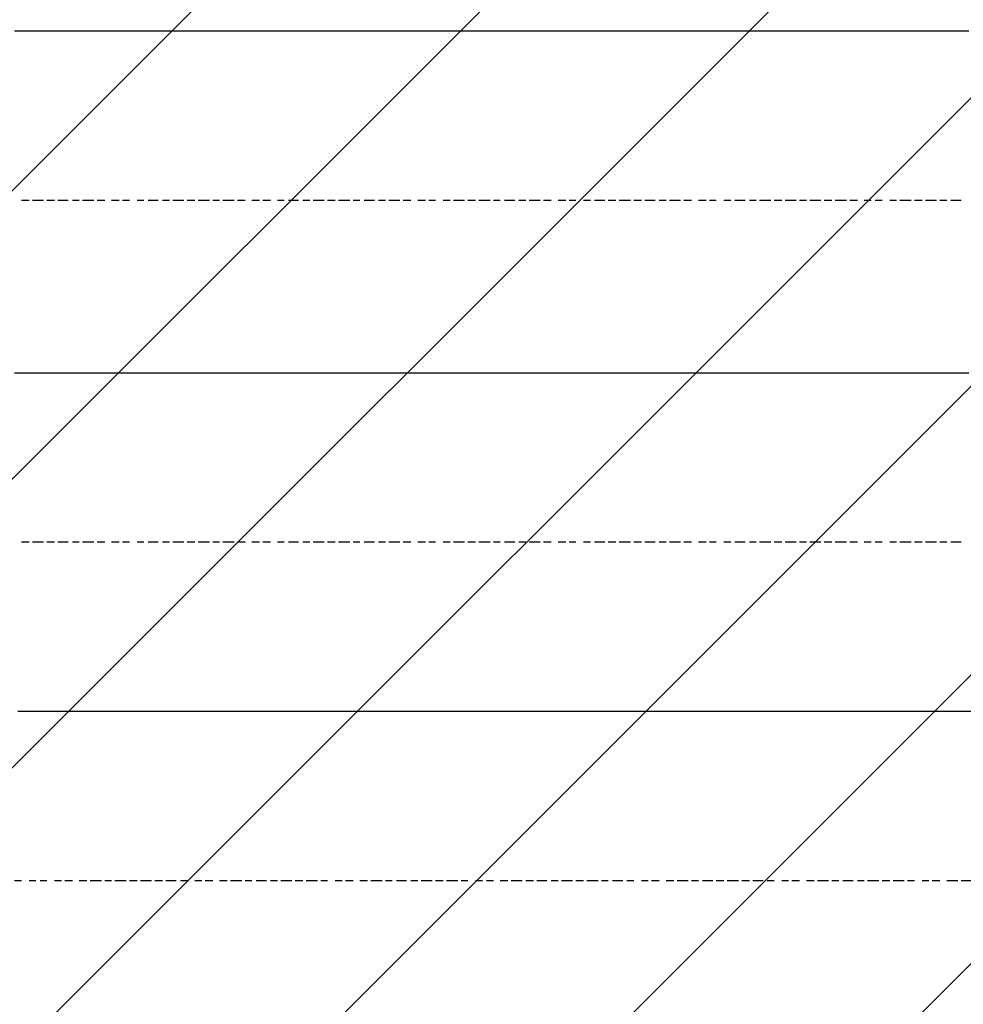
# Model space of a CAD drawing. Extents: x 997 to 109698, y 921 to 94021.
# Tile 480 of 656: x 31712 to 32821, y 43889 to 45047. Entities that reach past the tile are written whole.
import ezdxf

# ---------------------------------------------------------------- set-up
doc = ezdxf.new("R2010")
doc.units = 0
doc.header["$MEASUREMENT"] = 0
doc.layers.add('12', color=7, linetype='CONTINUOUS')
doc.layers.add('28', color=7, linetype='CONTINUOUS')

msp = doc.modelspace()

# ---------------------------------------------------------------- linework, layer by layer
at = {"layer": '12', "color": 5}
for p, q in [((31705.630503, 45033.563401), (31713.630503, 45033.563401)), ((31713.630503, 45033.563401), (31726.630503, 45033.563401)), ((31726.630503, 45033.563401), (31735.630503, 45033.563401)), ((31735.630503, 45033.563401), (31743.630503, 45033.563401)), ((31743.630503, 45033.563401), (31756.630503, 45033.563401)), ((31756.630503, 45033.563401), (31764.630503, 45033.563401)), ((31764.630503, 45033.563401), (31773.630503, 45033.563401)), ((31773.630503, 45033.563401), (31785.630503, 45033.563401)), ((31785.630503, 45033.563401), (31794.630503, 45033.563401)), ((31794.630503, 45033.563401), (31807.630503, 45033.563401)), ((31807.630503, 45033.563401), (31815.630503, 45033.563401)), ((31815.630503, 45033.563401), (31823.630503, 45033.563401)), ((31823.630503, 45033.563401), (31836.630503, 45033.563401)), ((31836.630503, 45033.563401), (31845.630503, 45033.563401)), ((31845.630503, 45033.563401), (31853.630503, 45033.563401)), ((31853.630503, 45033.563401), (31866.630503, 45033.563401)), ((31866.630503, 45033.563401), (31874.630503, 45033.563401)), ((31874.630503, 45033.563401), (31883.630503, 45033.563401)), ((31883.630503, 45033.563401), (31895.630503, 45033.563401)), ((31895.630503, 45033.563401), (31904.630503, 45033.563401)), ((31904.630503, 45033.563401), (31917.630503, 45033.563401)), ((31917.630503, 45033.563401), (31925.630503, 45033.563401)), ((31925.630503, 45033.563401), (31934.630503, 45033.563401)), ((31934.630503, 45033.563401), (31946.630503, 45033.563401)), ((31946.630503, 45033.563401), (31955.630503, 45033.563401)), ((31955.630503, 45033.563401), (31963.630503, 45033.563401)), ((31963.630503, 45033.563401), (31976.630503, 45033.563401)), ((31976.630503, 45033.563401), (31984.630503, 45033.563401)), ((31984.630503, 45033.563401), (31993.630503, 45033.563401)), ((31993.630503, 45033.563401), (32006.630503, 45033.563401)), ((32006.630503, 45033.563401), (32014.630503, 45033.563401)), ((32014.630503, 45033.563401), (32027.630503, 45033.563401)), ((32027.630503, 45033.563401), (32035.630503, 45033.563401)), ((32035.630503, 45033.563401), (32044.630503, 45033.563401)), ((32044.630503, 45033.563401), (32056.630503, 45033.563401)), ((32056.630503, 45033.563401), (32065.630503, 45033.563401)), ((32065.630503, 45033.563401), (32073.630503, 45033.563401)), ((32073.630503, 45033.563401), (32086.630503, 45033.563401)), ((32086.630503, 45033.563401), (32094.630503, 45033.563401)), ((32094.630503, 45033.563401), (32103.630503, 45033.563401)), ((32103.630503, 45033.563401), (32116.630503, 45033.563401)), ((32116.630503, 45033.563401), (32124.630503, 45033.563401)), ((32124.630503, 45033.563401), (32137.630503, 45033.563401)), ((32137.630503, 45033.563401), (32145.630503, 45033.563401)), ((32145.630503, 45033.563401), (32154.630503, 45033.563401)), ((32154.630503, 45033.563401), (32166.630503, 45033.563401)), ((32166.630503, 45033.563401), (32175.630503, 45033.563401)), ((32175.630503, 45033.563401), (32183.630503, 45033.563401)), ((32183.630503, 45033.563401), (32196.630503, 45033.563401)), ((32196.630503, 45033.563401), (32204.630503, 45033.563401)), ((32204.630503, 45033.563401), (32213.630503, 45033.563401)), ((32213.630503, 45033.563401), (32226.630503, 45033.563401)), ((32226.630503, 45033.563401), (32234.630503, 45033.563401)), ((32234.630503, 45033.563401), (32247.630503, 45033.563401)), ((32247.630503, 45033.563401), (32255.630503, 45033.563401)), ((32255.630503, 45033.563401), (32264.630503, 45033.563401)), ((32264.630503, 45033.563401), (32276.630503, 45033.563401)), ((32276.630503, 45033.563401), (32285.630503, 45033.563401)), ((32285.630503, 45033.563401), (32293.630503, 45033.563401)), ((32293.630503, 45033.563401), (32306.630503, 45033.563401)), ((32306.630503, 45033.563401), (32315.630503, 45033.563401)), ((32315.630503, 45033.563401), (32323.630503, 45033.563401)), ((32323.630503, 45033.563401), (32336.630503, 45033.563401)), ((32336.630503, 45033.563401), (32344.630503, 45033.563401)), ((32344.630503, 45033.563401), (32357.630503, 45033.563401)), ((32357.630503, 45033.563401), (32365.630503, 45033.563401)), ((32365.630503, 45033.563401), (32374.630503, 45033.563401)), ((32374.630503, 45033.563401), (32387.630503, 45033.563401)), ((32387.630503, 45033.563401), (32395.630503, 45033.563401)), ((32395.630503, 45033.563401), (32403.630503, 45033.563401)), ((32403.630503, 45033.563401), (32416.630503, 45033.563401)), ((32416.630503, 45033.563401), (32425.630503, 45033.563401)), ((32425.630503, 45033.563401), (32433.630503, 45033.563401)), ((32433.630503, 45033.563401), (32446.630503, 45033.563401)), ((32446.630503, 45033.563401), (32454.630503, 45033.563401)), ((32454.630503, 45033.563401), (32463.630503, 45033.563401)), ((32463.630503, 45033.563401), (32475.630503, 45033.563401)), ((32475.630503, 45033.563401), (32484.630503, 45033.563401)), ((32484.630503, 45033.563401), (32497.630503, 45033.563401)), ((32497.630503, 45033.563401), (32505.630503, 45033.563401)), ((32505.630503, 45033.563401), (32514.630503, 45033.563401)), ((32514.630503, 45033.563401), (32526.630503, 45033.563401)), ((32526.630503, 45033.563401), (32535.630503, 45033.563401)), ((32535.630503, 45033.563401), (32543.630503, 45033.563401)), ((32543.630503, 45033.563401), (32556.630503, 45033.563401)), ((32556.630503, 45033.563401), (32564.630503, 45033.563401)), ((32564.630503, 45033.563401), (32573.630503, 45033.563401)), ((32573.630503, 45033.563401), (32585.630503, 45033.563401)), ((32585.630503, 45033.563401), (32594.630503, 45033.563401)), ((32594.630503, 45033.563401), (32607.630503, 45033.563401)), ((32607.630503, 45033.563401), (32615.630503, 45033.563401)), ((32615.630503, 45033.563401), (32624.630503, 45033.563401)), ((32624.630503, 45033.563401), (32636.630503, 45033.563401)), ((32636.630503, 45033.563401), (32645.630503, 45033.563401)), ((32645.630503, 45033.563401), (32653.630503, 45033.563401)), ((32653.630503, 45033.563401), (32666.630503, 45033.563401)), ((32666.630503, 45033.563401), (32674.630503, 45033.563401)), ((32674.630503, 45033.563401), (32683.630503, 45033.563401)), ((32683.630503, 45033.563401), (32696.630503, 45033.563401)), ((32696.630503, 45033.563401), (32704.630503, 45033.563401)), ((32704.630503, 45033.563401), (32717.630503, 45033.563401)), ((32717.630503, 45033.563401), (32725.630503, 45033.563401)), ((32725.630503, 45033.563401), (32734.630503, 45033.563401)), ((32734.630503, 45033.563401), (32746.630503, 45033.563401)), ((32746.630503, 45033.563401), (32755.630503, 45033.563401)), ((32755.630503, 45033.563401), (32763.630503, 45033.563401)), ((32763.630503, 45033.563401), (32776.630503, 45033.563401)), ((32776.630503, 45033.563401), (32784.630503, 45033.563401)), ((32784.630503, 45033.563401), (32793.630503, 45033.563401)), ((32793.630503, 45033.563401), (32806.630503, 45033.563401)), ((32806.630503, 45033.563401), (32814.630503, 45033.563401)), ((32814.630503, 45033.563401), (32827.630503, 45033.563401)), ((31705.630503, 44631.563401), (31713.630503, 44631.563401)), ((31713.630503, 44631.563401), (31726.630503, 44631.563401)), ((31726.630503, 44631.563401), (31735.630503, 44631.563401)), ((31735.630503, 44631.563401), (31743.630503, 44631.563401)), ((31743.630503, 44631.563401), (31756.630503, 44631.563401)), ((31756.630503, 44631.563401), (31764.630503, 44631.563401)), ((31764.630503, 44631.563401), (31773.630503, 44631.563401)), ((31773.630503, 44631.563401), (31785.630503, 44631.563401)), ((31785.630503, 44631.563401), (31794.630503, 44631.563401)), ((31794.630503, 44631.563401), (31807.630503, 44631.563401)), ((31807.630503, 44631.563401), (31815.630503, 44631.563401)), ((31815.630503, 44631.563401), (31823.630503, 44631.563401)), ((31823.630503, 44631.563401), (31836.630503, 44631.563401)), ((31836.630503, 44631.563401), (31845.630503, 44631.563401)), ((31845.630503, 44631.563401), (31853.630503, 44631.563401)), ((31853.630503, 44631.563401), (31866.630503, 44631.563401)), ((31866.630503, 44631.563401), (31874.630503, 44631.563401)), ((31874.630503, 44631.563401), (31883.630503, 44631.563401)), ((31883.630503, 44631.563401), (31895.630503, 44631.563401)), ((31895.630503, 44631.563401), (31904.630503, 44631.563401)), ((31904.630503, 44631.563401), (31917.630503, 44631.563401)), ((31917.630503, 44631.563401), (31925.630503, 44631.563401)), ((31925.630503, 44631.563401), (31934.630503, 44631.563401)), ((31934.630503, 44631.563401), (31946.630503, 44631.563401)), ((31946.630503, 44631.563401), (31955.630503, 44631.563401)), ((31955.630503, 44631.563401), (31963.630503, 44631.563401)), ((31963.630503, 44631.563401), (31976.630503, 44631.563401)), ((31976.630503, 44631.563401), (31984.630503, 44631.563401)), ((31984.630503, 44631.563401), (31993.630503, 44631.563401)), ((31993.630503, 44631.563401), (32006.630503, 44631.563401)), ((32006.630503, 44631.563401), (32014.630503, 44631.563401)), ((32014.630503, 44631.563401), (32027.630503, 44631.563401)), ((32027.630503, 44631.563401), (32035.630503, 44631.563401)), ((32035.630503, 44631.563401), (32044.630503, 44631.563401)), ((32044.630503, 44631.563401), (32056.630503, 44631.563401)), ((32056.630503, 44631.563401), (32065.630503, 44631.563401)), ((32065.630503, 44631.563401), (32073.630503, 44631.563401)), ((32073.630503, 44631.563401), (32086.630503, 44631.563401)), ((32086.630503, 44631.563401), (32094.630503, 44631.563401)), ((32094.630503, 44631.563401), (32103.630503, 44631.563401)), ((32103.630503, 44631.563401), (32116.630503, 44631.563401)), ((32116.630503, 44631.563401), (32124.630503, 44631.563401)), ((32124.630503, 44631.563401), (32137.630503, 44631.563401)), ((32137.630503, 44631.563401), (32145.630503, 44631.563401)), ((32145.630503, 44631.563401), (32154.630503, 44631.563401)), ((32154.630503, 44631.563401), (32166.630503, 44631.563401)), ((32166.630503, 44631.563401), (32175.630503, 44631.563401)), ((32175.630503, 44631.563401), (32183.630503, 44631.563401)), ((32183.630503, 44631.563401), (32196.630503, 44631.563401)), ((32196.630503, 44631.563401), (32204.630503, 44631.563401)), ((32204.630503, 44631.563401), (32213.630503, 44631.563401)), ((32213.630503, 44631.563401), (32226.630503, 44631.563401)), ((32226.630503, 44631.563401), (32234.630503, 44631.563401)), ((32234.630503, 44631.563401), (32247.630503, 44631.563401)), ((32247.630503, 44631.563401), (32255.630503, 44631.563401)), ((32255.630503, 44631.563401), (32264.630503, 44631.563401)), ((32264.630503, 44631.563401), (32276.630503, 44631.563401)), ((32276.630503, 44631.563401), (32285.630503, 44631.563401)), ((32285.630503, 44631.563401), (32293.630503, 44631.563401)), ((32293.630503, 44631.563401), (32306.630503, 44631.563401)), ((32306.630503, 44631.563401), (32315.630503, 44631.563401)), ((32315.630503, 44631.563401), (32323.630503, 44631.563401)), ((32323.630503, 44631.563401), (32336.630503, 44631.563401)), ((32336.630503, 44631.563401), (32344.630503, 44631.563401)), ((32344.630503, 44631.563401), (32357.630503, 44631.563401)), ((32357.630503, 44631.563401), (32365.630503, 44631.563401)), ((32365.630503, 44631.563401), (32374.630503, 44631.563401)), ((32374.630503, 44631.563401), (32387.630503, 44631.563401)), ((32387.630503, 44631.563401), (32395.630503, 44631.563401)), ((32395.630503, 44631.563401), (32403.630503, 44631.563401)), ((32403.630503, 44631.563401), (32416.630503, 44631.563401)), ((32416.630503, 44631.563401), (32425.630503, 44631.563401)), ((32425.630503, 44631.563401), (32433.630503, 44631.563401)), ((32433.630503, 44631.563401), (32446.630503, 44631.563401)), ((32446.630503, 44631.563401), (32454.630503, 44631.563401)), ((32454.630503, 44631.563401), (32463.630503, 44631.563401)), ((32463.630503, 44631.563401), (32475.630503, 44631.563401)), ((32475.630503, 44631.563401), (32484.630503, 44631.563401)), ((32484.630503, 44631.563401), (32497.630503, 44631.563401)), ((32497.630503, 44631.563401), (32505.630503, 44631.563401)), ((32505.630503, 44631.563401), (32514.630503, 44631.563401)), ((32514.630503, 44631.563401), (32526.630503, 44631.563401)), ((32526.630503, 44631.563401), (32535.630503, 44631.563401)), ((32535.630503, 44631.563401), (32543.630503, 44631.563401)), ((32543.630503, 44631.563401), (32556.630503, 44631.563401)), ((32556.630503, 44631.563401), (32564.630503, 44631.563401)), ((32564.630503, 44631.563401), (32573.630503, 44631.563401)), ((32573.630503, 44631.563401), (32585.630503, 44631.563401)), ((32585.630503, 44631.563401), (32594.630503, 44631.563401)), ((32594.630503, 44631.563401), (32607.630503, 44631.563401)), ((32607.630503, 44631.563401), (32615.630503, 44631.563401)), ((32615.630503, 44631.563401), (32624.630503, 44631.563401)), ((32624.630503, 44631.563401), (32636.630503, 44631.563401)), ((32636.630503, 44631.563401), (32645.630503, 44631.563401)), ((32645.630503, 44631.563401), (32653.630503, 44631.563401)), ((32653.630503, 44631.563401), (32666.630503, 44631.563401)), ((32666.630503, 44631.563401), (32674.630503, 44631.563401)), ((32674.630503, 44631.563401), (32683.630503, 44631.563401)), ((32683.630503, 44631.563401), (32696.630503, 44631.563401)), ((32696.630503, 44631.563401), (32704.630503, 44631.563401)), ((32704.630503, 44631.563401), (32717.630503, 44631.563401)), ((32717.630503, 44631.563401), (32725.630503, 44631.563401)), ((32725.630503, 44631.563401), (32734.630503, 44631.563401)), ((32734.630503, 44631.563401), (32746.630503, 44631.563401)), ((32746.630503, 44631.563401), (32755.630503, 44631.563401)), ((32755.630503, 44631.563401), (32763.630503, 44631.563401)), ((32763.630503, 44631.563401), (32776.630503, 44631.563401)), ((32776.630503, 44631.563401), (32784.630503, 44631.563401)), ((32784.630503, 44631.563401), (32793.630503, 44631.563401)), ((32793.630503, 44631.563401), (32806.630503, 44631.563401)), ((32806.630503, 44631.563401), (32814.630503, 44631.563401)), ((32814.630503, 44631.563401), (32827.630503, 44631.563401)), ((31709.630503, 44233.563401), (31722.630503, 44233.563401)), ((31722.630503, 44233.563401), (31730.630503, 44233.563401)), ((31730.630503, 44233.563401), (31739.630503, 44233.563401)), ((31739.630503, 44233.563401), (31752.630503, 44233.563401)), ((31752.630503, 44233.563401), (31760.630503, 44233.563401)), ((31760.630503, 44233.563401), (31768.630503, 44233.563401)), ((31768.630503, 44233.563401), (31781.630503, 44233.563401)), ((31781.630503, 44233.563401), (31790.630503, 44233.563401)), ((31790.630503, 44233.563401), (31798.630503, 44233.563401)), ((31798.630503, 44233.563401), (31811.630503, 44233.563401)), ((31811.630503, 44233.563401), (31819.630503, 44233.563401)), ((31819.630503, 44233.563401), (31828.630503, 44233.563401)), ((31828.630503, 44233.563401), (31840.630503, 44233.563401)), ((31840.630503, 44233.563401), (31849.630503, 44233.563401)), ((31849.630503, 44233.563401), (31862.630503, 44233.563401)), ((31862.630503, 44233.563401), (31870.630503, 44233.563401)), ((31870.630503, 44233.563401), (31879.630503, 44233.563401)), ((31879.630503, 44233.563401), (31891.630503, 44233.563401)), ((31891.630503, 44233.563401), (31900.630503, 44233.563401)), ((31900.630503, 44233.563401), (31908.630503, 44233.563401)), ((31908.630503, 44233.563401), (31921.630503, 44233.563401)), ((31921.630503, 44233.563401), (31929.630503, 44233.563401)), ((31929.630503, 44233.563401), (31938.630503, 44233.563401)), ((31938.630503, 44233.563401), (31950.630503, 44233.563401)), ((31950.630503, 44233.563401), (31959.630503, 44233.563401)), ((31959.630503, 44233.563401), (31972.630503, 44233.563401)), ((31972.630503, 44233.563401), (31980.630503, 44233.563401)), ((31980.630503, 44233.563401), (31989.630503, 44233.563401)), ((31989.630503, 44233.563401), (32001.630503, 44233.563401)), ((32001.630503, 44233.563401), (32010.630503, 44233.563401)), ((32010.630503, 44233.563401), (32018.630503, 44233.563401)), ((32018.630503, 44233.563401), (32031.630503, 44233.563401)), ((32031.630503, 44233.563401), (32039.630503, 44233.563401)), ((32039.630503, 44233.563401), (32048.630503, 44233.563401)), ((32048.630503, 44233.563401), (32061.630503, 44233.563401)), ((32061.630503, 44233.563401), (32069.630503, 44233.563401)), ((32069.630503, 44233.563401), (32082.630503, 44233.563401)), ((32082.630503, 44233.563401), (32090.630503, 44233.563401)), ((32090.630503, 44233.563401), (32099.630503, 44233.563401)), ((32099.630503, 44233.563401), (32111.630503, 44233.563401)), ((32111.630503, 44233.563401), (32120.630503, 44233.563401)), ((32120.630503, 44233.563401), (32128.630503, 44233.563401)), ((32128.630503, 44233.563401), (32141.630503, 44233.563401)), ((32141.630503, 44233.563401), (32149.630503, 44233.563401)), ((32149.630503, 44233.563401), (32158.630503, 44233.563401)), ((32158.630503, 44233.563401), (32171.630503, 44233.563401)), ((32171.630503, 44233.563401), (32179.630503, 44233.563401)), ((32179.630503, 44233.563401), (32192.630503, 44233.563401)), ((32192.630503, 44233.563401), (32200.630503, 44233.563401)), ((32200.630503, 44233.563401), (32209.630503, 44233.563401)), ((32209.630503, 44233.563401), (32221.630503, 44233.563401)), ((32221.630503, 44233.563401), (32230.630503, 44233.563401)), ((32230.630503, 44233.563401), (32238.630503, 44233.563401)), ((32238.630503, 44233.563401), (32251.630503, 44233.563401)), ((32251.630503, 44233.563401), (32260.630503, 44233.563401)), ((32260.630503, 44233.563401), (32268.630503, 44233.563401)), ((32268.630503, 44233.563401), (32281.630503, 44233.563401)), ((32281.630503, 44233.563401), (32289.630503, 44233.563401)), ((32289.630503, 44233.563401), (32302.630503, 44233.563401)), ((32302.630503, 44233.563401), (32310.630503, 44233.563401)), ((32310.630503, 44233.563401), (32319.630503, 44233.563401)), ((32319.630503, 44233.563401), (32331.630503, 44233.563401)), ((32331.630503, 44233.563401), (32340.630503, 44233.563401)), ((32340.630503, 44233.563401), (32348.630503, 44233.563401)), ((32348.630503, 44233.563401), (32361.630503, 44233.563401)), ((32361.630503, 44233.563401), (32370.630503, 44233.563401)), ((32370.630503, 44233.563401), (32378.630503, 44233.563401)), ((32378.630503, 44233.563401), (32391.630503, 44233.563401)), ((32391.630503, 44233.563401), (32399.630503, 44233.563401)), ((32399.630503, 44233.563401), (32408.630503, 44233.563401)), ((32408.630503, 44233.563401), (32420.630503, 44233.563401)), ((32420.630503, 44233.563401), (32429.630503, 44233.563401)), ((32429.630503, 44233.563401), (32442.630503, 44233.563401)), ((32442.630503, 44233.563401), (32450.630503, 44233.563401)), ((32450.630503, 44233.563401), (32458.630503, 44233.563401)), ((32458.630503, 44233.563401), (32471.630503, 44233.563401)), ((32471.630503, 44233.563401), (32480.630503, 44233.563401)), ((32480.630503, 44233.563401), (32488.630503, 44233.563401)), ((32488.630503, 44233.563401), (32501.630503, 44233.563401)), ((32501.630503, 44233.563401), (32509.630503, 44233.563401)), ((32509.630503, 44233.563401), (32518.630503, 44233.563401)), ((32518.630503, 44233.563401), (32530.630503, 44233.563401)), ((32530.630503, 44233.563401), (32539.630503, 44233.563401)), ((32539.630503, 44233.563401), (32552.630503, 44233.563401)), ((32552.630503, 44233.563401), (32560.630503, 44233.563401)), ((32560.630503, 44233.563401), (32569.630503, 44233.563401)), ((32569.630503, 44233.563401), (32581.630503, 44233.563401)), ((32581.630503, 44233.563401), (32590.630503, 44233.563401)), ((32590.630503, 44233.563401), (32598.630503, 44233.563401)), ((32598.630503, 44233.563401), (32611.630503, 44233.563401)), ((32611.630503, 44233.563401), (32619.630503, 44233.563401)), ((32619.630503, 44233.563401), (32628.630503, 44233.563401)), ((32628.630503, 44233.563401), (32640.630503, 44233.563401)), ((32640.630503, 44233.563401), (32649.630503, 44233.563401)), ((32649.630503, 44233.563401), (32662.630503, 44233.563401)), ((32662.630503, 44233.563401), (32670.630503, 44233.563401)), ((32670.630503, 44233.563401), (32679.630503, 44233.563401)), ((32679.630503, 44233.563401), (32691.630503, 44233.563401)), ((32691.630503, 44233.563401), (32700.630503, 44233.563401)), ((32700.630503, 44233.563401), (32708.630503, 44233.563401)), ((32708.630503, 44233.563401), (32721.630503, 44233.563401)), ((32721.630503, 44233.563401), (32729.630503, 44233.563401)), ((32729.630503, 44233.563401), (32738.630503, 44233.563401)), ((32738.630503, 44233.563401), (32751.630503, 44233.563401)), ((32751.630503, 44233.563401), (32759.630503, 44233.563401)), ((32759.630503, 44233.563401), (32772.630503, 44233.563401)), ((32772.630503, 44233.563401), (32780.630503, 44233.563401)), ((32780.630503, 44233.563401), (32789.630503, 44233.563401)), ((32789.630503, 44233.563401), (32801.630503, 44233.563401)), ((32801.630503, 44233.563401), (32810.630503, 44233.563401)), ((32810.630503, 44233.563401), (32818.630503, 44233.563401)), ((32818.630503, 44233.563401), (32831.630503, 44233.563401))]:
    msp.add_line(p, q, dxfattribs=at)
at = {"layer": '12', "color": 1}
for p, q in [((31713.630503, 44834.563401), (31722.630503, 44834.563401)), ((31726.630503, 44834.563401), (31739.630503, 44834.563401)), ((31743.630503, 44834.563401), (31752.630503, 44834.563401)), ((31756.630503, 44834.563401), (31768.630503, 44834.563401)), ((31773.630503, 44834.563401), (31781.630503, 44834.563401)), ((31785.630503, 44834.563401), (31798.630503, 44834.563401)), ((31802.630503, 44834.563401), (31811.630503, 44834.563401)), ((31819.630503, 44834.563401), (31828.630503, 44834.563401)), ((31832.630503, 44834.563401), (31840.630503, 44834.563401)), ((31849.630503, 44834.563401), (31857.630503, 44834.563401)), ((31862.630503, 44834.563401), (31874.630503, 44834.563401)), ((31879.630503, 44834.563401), (31887.630503, 44834.563401)), ((31891.630503, 44834.563401), (31904.630503, 44834.563401)), ((31908.630503, 44834.563401), (31917.630503, 44834.563401)), ((31921.630503, 44834.563401), (31934.630503, 44834.563401)), ((31938.630503, 44834.563401), (31946.630503, 44834.563401)), ((31950.630503, 44834.563401), (31963.630503, 44834.563401)), ((31967.630503, 44834.563401), (31976.630503, 44834.563401)), ((31984.630503, 44834.563401), (31993.630503, 44834.563401)), ((31997.630503, 44834.563401), (32006.630503, 44834.563401)), ((32014.630503, 44834.563401), (32022.630503, 44834.563401)), ((32027.630503, 44834.563401), (32039.630503, 44834.563401)), ((32044.630503, 44834.563401), (32052.630503, 44834.563401)), ((32056.630503, 44834.563401), (32069.630503, 44834.563401)), ((32073.630503, 44834.563401), (32082.630503, 44834.563401)), ((32086.630503, 44834.563401), (32099.630503, 44834.563401)), ((32103.630503, 44834.563401), (32111.630503, 44834.563401)), ((32116.630503, 44834.563401), (32128.630503, 44834.563401)), ((32133.630503, 44834.563401), (32141.630503, 44834.563401)), ((32145.630503, 44834.563401), (32158.630503, 44834.563401)), ((32162.630503, 44834.563401), (32171.630503, 44834.563401)), ((32179.630503, 44834.563401), (32188.630503, 44834.563401)), ((32192.630503, 44834.563401), (32200.630503, 44834.563401)), ((32209.630503, 44834.563401), (32217.630503, 44834.563401)), ((32221.630503, 44834.563401), (32234.630503, 44834.563401)), ((32238.630503, 44834.563401), (32247.630503, 44834.563401)), ((32251.630503, 44834.563401), (32264.630503, 44834.563401)), ((32268.630503, 44834.563401), (32276.630503, 44834.563401)), ((32281.630503, 44834.563401), (32293.630503, 44834.563401)), ((32298.630503, 44834.563401), (32306.630503, 44834.563401)), ((32310.630503, 44834.563401), (32323.630503, 44834.563401)), ((32327.630503, 44834.563401), (32336.630503, 44834.563401)), ((32344.630503, 44834.563401), (32353.630503, 44834.563401)), ((32357.630503, 44834.563401), (32365.630503, 44834.563401)), ((32374.630503, 44834.563401), (32382.630503, 44834.563401)), ((32387.630503, 44834.563401), (32399.630503, 44834.563401)), ((32403.630503, 44834.563401), (32412.630503, 44834.563401)), ((32416.630503, 44834.563401), (32429.630503, 44834.563401)), ((32433.630503, 44834.563401), (32442.630503, 44834.563401)), ((32446.630503, 44834.563401), (32458.630503, 44834.563401)), ((32463.630503, 44834.563401), (32471.630503, 44834.563401)), ((32475.630503, 44834.563401), (32488.630503, 44834.563401)), ((32492.630503, 44834.563401), (32501.630503, 44834.563401)), ((32509.630503, 44834.563401), (32518.630503, 44834.563401)), ((32522.630503, 44834.563401), (32530.630503, 44834.563401)), ((32539.630503, 44834.563401), (32547.630503, 44834.563401)), ((32552.630503, 44834.563401), (32564.630503, 44834.563401)), ((32569.630503, 44834.563401), (32577.630503, 44834.563401)), ((32581.630503, 44834.563401), (32594.630503, 44834.563401)), ((32598.630503, 44834.563401), (32607.630503, 44834.563401)), ((32611.630503, 44834.563401), (32624.630503, 44834.563401)), ((32628.630503, 44834.563401), (32636.630503, 44834.563401)), ((32640.630503, 44834.563401), (32653.630503, 44834.563401)), ((32657.630503, 44834.563401), (32666.630503, 44834.563401)), ((32670.630503, 44834.563401), (32683.630503, 44834.563401)), ((32687.630503, 44834.563401), (32696.630503, 44834.563401)), ((32704.630503, 44834.563401), (32712.630503, 44834.563401)), ((32717.630503, 44834.563401), (32725.630503, 44834.563401)), ((32734.630503, 44834.563401), (32742.630503, 44834.563401)), ((32746.630503, 44834.563401), (32759.630503, 44834.563401)), ((32763.630503, 44834.563401), (32772.630503, 44834.563401)), ((32776.630503, 44834.563401), (32789.630503, 44834.563401)), ((32793.630503, 44834.563401), (32801.630503, 44834.563401)), ((32806.630503, 44834.563401), (32818.630503, 44834.563401)), ((31713.630503, 44432.563401), (31722.630503, 44432.563401)), ((31726.630503, 44432.563401), (31739.630503, 44432.563401)), ((31743.630503, 44432.563401), (31752.630503, 44432.563401)), ((31756.630503, 44432.563401), (31768.630503, 44432.563401)), ((31773.630503, 44432.563401), (31781.630503, 44432.563401)), ((31785.630503, 44432.563401), (31798.630503, 44432.563401)), ((31802.630503, 44432.563401), (31811.630503, 44432.563401)), ((31819.630503, 44432.563401), (31828.630503, 44432.563401)), ((31832.630503, 44432.563401), (31840.630503, 44432.563401)), ((31849.630503, 44432.563401), (31857.630503, 44432.563401)), ((31862.630503, 44432.563401), (31874.630503, 44432.563401)), ((31879.630503, 44432.563401), (31887.630503, 44432.563401)), ((31891.630503, 44432.563401), (31904.630503, 44432.563401)), ((31908.630503, 44432.563401), (31917.630503, 44432.563401)), ((31921.630503, 44432.563401), (31934.630503, 44432.563401)), ((31938.630503, 44432.563401), (31946.630503, 44432.563401)), ((31950.630503, 44432.563401), (31963.630503, 44432.563401)), ((31967.630503, 44432.563401), (31976.630503, 44432.563401)), ((31984.630503, 44432.563401), (31993.630503, 44432.563401)), ((31997.630503, 44432.563401), (32006.630503, 44432.563401)), ((32014.630503, 44432.563401), (32022.630503, 44432.563401)), ((32027.630503, 44432.563401), (32039.630503, 44432.563401)), ((32044.630503, 44432.563401), (32052.630503, 44432.563401)), ((32056.630503, 44432.563401), (32069.630503, 44432.563401)), ((32073.630503, 44432.563401), (32082.630503, 44432.563401)), ((32086.630503, 44432.563401), (32099.630503, 44432.563401)), ((32103.630503, 44432.563401), (32111.630503, 44432.563401)), ((32116.630503, 44432.563401), (32128.630503, 44432.563401)), ((32133.630503, 44432.563401), (32141.630503, 44432.563401)), ((32145.630503, 44432.563401), (32158.630503, 44432.563401)), ((32162.630503, 44432.563401), (32171.630503, 44432.563401)), ((32179.630503, 44432.563401), (32188.630503, 44432.563401)), ((32192.630503, 44432.563401), (32200.630503, 44432.563401)), ((32209.630503, 44432.563401), (32217.630503, 44432.563401)), ((32221.630503, 44432.563401), (32234.630503, 44432.563401)), ((32238.630503, 44432.563401), (32247.630503, 44432.563401)), ((32251.630503, 44432.563401), (32264.630503, 44432.563401)), ((32268.630503, 44432.563401), (32276.630503, 44432.563401)), ((32281.630503, 44432.563401), (32293.630503, 44432.563401)), ((32298.630503, 44432.563401), (32306.630503, 44432.563401)), ((32310.630503, 44432.563401), (32323.630503, 44432.563401)), ((32327.630503, 44432.563401), (32336.630503, 44432.563401)), ((32344.630503, 44432.563401), (32353.630503, 44432.563401)), ((32357.630503, 44432.563401), (32365.630503, 44432.563401)), ((32374.630503, 44432.563401), (32382.630503, 44432.563401)), ((32387.630503, 44432.563401), (32399.630503, 44432.563401)), ((32403.630503, 44432.563401), (32412.630503, 44432.563401)), ((32416.630503, 44432.563401), (32429.630503, 44432.563401)), ((32433.630503, 44432.563401), (32442.630503, 44432.563401)), ((32446.630503, 44432.563401), (32458.630503, 44432.563401)), ((32463.630503, 44432.563401), (32471.630503, 44432.563401)), ((32475.630503, 44432.563401), (32488.630503, 44432.563401)), ((32492.630503, 44432.563401), (32501.630503, 44432.563401)), ((32509.630503, 44432.563401), (32518.630503, 44432.563401)), ((32522.630503, 44432.563401), (32530.630503, 44432.563401)), ((32539.630503, 44432.563401), (32547.630503, 44432.563401)), ((32552.630503, 44432.563401), (32564.630503, 44432.563401)), ((32569.630503, 44432.563401), (32577.630503, 44432.563401)), ((32581.630503, 44432.563401), (32594.630503, 44432.563401)), ((32598.630503, 44432.563401), (32607.630503, 44432.563401)), ((32611.630503, 44432.563401), (32624.630503, 44432.563401)), ((32628.630503, 44432.563401), (32636.630503, 44432.563401)), ((32640.630503, 44432.563401), (32653.630503, 44432.563401)), ((32657.630503, 44432.563401), (32666.630503, 44432.563401)), ((32670.630503, 44432.563401), (32683.630503, 44432.563401)), ((32687.630503, 44432.563401), (32696.630503, 44432.563401)), ((32704.630503, 44432.563401), (32712.630503, 44432.563401)), ((32717.630503, 44432.563401), (32725.630503, 44432.563401)), ((32734.630503, 44432.563401), (32742.630503, 44432.563401)), ((32746.630503, 44432.563401), (32759.630503, 44432.563401)), ((32763.630503, 44432.563401), (32772.630503, 44432.563401)), ((32776.630503, 44432.563401), (32789.630503, 44432.563401)), ((32793.630503, 44432.563401), (32801.630503, 44432.563401)), ((32806.630503, 44432.563401), (32818.630503, 44432.563401)), ((31705.630503, 44034.563401), (31713.630503, 44034.563401)), ((31722.630503, 44034.563401), (31730.630503, 44034.563401)), ((31735.630503, 44034.563401), (31743.630503, 44034.563401)), ((31752.630503, 44034.563401), (31760.630503, 44034.563401)), ((31764.630503, 44034.563401), (31773.630503, 44034.563401)), ((31781.630503, 44034.563401), (31790.630503, 44034.563401)), ((31794.630503, 44034.563401), (31807.630503, 44034.563401)), ((31811.630503, 44034.563401), (31819.630503, 44034.563401)), ((31823.630503, 44034.563401), (31836.630503, 44034.563401)), ((31840.630503, 44034.563401), (31849.630503, 44034.563401)), ((31853.630503, 44034.563401), (31866.630503, 44034.563401)), ((31870.630503, 44034.563401), (31879.630503, 44034.563401)), ((31883.630503, 44034.563401), (31895.630503, 44034.563401)), ((31900.630503, 44034.563401), (31908.630503, 44034.563401)), ((31917.630503, 44034.563401), (31925.630503, 44034.563401)), ((31929.630503, 44034.563401), (31938.630503, 44034.563401)), ((31946.630503, 44034.563401), (31955.630503, 44034.563401)), ((31959.630503, 44034.563401), (31972.630503, 44034.563401)), ((31976.630503, 44034.563401), (31984.630503, 44034.563401)), ((31989.630503, 44034.563401), (32001.630503, 44034.563401)), ((32006.630503, 44034.563401), (32014.630503, 44034.563401)), ((32018.630503, 44034.563401), (32031.630503, 44034.563401)), ((32035.630503, 44034.563401), (32044.630503, 44034.563401)), ((32048.630503, 44034.563401), (32061.630503, 44034.563401)), ((32065.630503, 44034.563401), (32073.630503, 44034.563401)), ((32082.630503, 44034.563401), (32090.630503, 44034.563401)), ((32094.630503, 44034.563401), (32103.630503, 44034.563401)), ((32111.630503, 44034.563401), (32120.630503, 44034.563401)), ((32124.630503, 44034.563401), (32137.630503, 44034.563401)), ((32141.630503, 44034.563401), (32149.630503, 44034.563401)), ((32154.630503, 44034.563401), (32166.630503, 44034.563401)), ((32171.630503, 44034.563401), (32179.630503, 44034.563401)), ((32183.630503, 44034.563401), (32196.630503, 44034.563401)), ((32200.630503, 44034.563401), (32209.630503, 44034.563401)), ((32213.630503, 44034.563401), (32226.630503, 44034.563401)), ((32230.630503, 44034.563401), (32238.630503, 44034.563401)), ((32247.630503, 44034.563401), (32255.630503, 44034.563401)), ((32260.630503, 44034.563401), (32268.630503, 44034.563401)), ((32276.630503, 44034.563401), (32285.630503, 44034.563401)), ((32289.630503, 44034.563401), (32302.630503, 44034.563401)), ((32306.630503, 44034.563401), (32315.630503, 44034.563401)), ((32319.630503, 44034.563401), (32331.630503, 44034.563401)), ((32336.630503, 44034.563401), (32344.630503, 44034.563401)), ((32348.630503, 44034.563401), (32361.630503, 44034.563401)), ((32365.630503, 44034.563401), (32374.630503, 44034.563401)), ((32378.630503, 44034.563401), (32391.630503, 44034.563401)), ((32395.630503, 44034.563401), (32403.630503, 44034.563401)), ((32408.630503, 44034.563401), (32420.630503, 44034.563401)), ((32425.630503, 44034.563401), (32433.630503, 44034.563401)), ((32442.630503, 44034.563401), (32450.630503, 44034.563401)), ((32454.630503, 44034.563401), (32463.630503, 44034.563401)), ((32471.630503, 44034.563401), (32480.630503, 44034.563401)), ((32484.630503, 44034.563401), (32497.630503, 44034.563401)), ((32501.630503, 44034.563401), (32509.630503, 44034.563401)), ((32514.630503, 44034.563401), (32526.630503, 44034.563401)), ((32530.630503, 44034.563401), (32539.630503, 44034.563401)), ((32543.630503, 44034.563401), (32556.630503, 44034.563401)), ((32560.630503, 44034.563401), (32569.630503, 44034.563401)), ((32573.630503, 44034.563401), (32585.630503, 44034.563401)), ((32590.630503, 44034.563401), (32598.630503, 44034.563401)), ((32607.630503, 44034.563401), (32615.630503, 44034.563401)), ((32619.630503, 44034.563401), (32628.630503, 44034.563401)), ((32636.630503, 44034.563401), (32645.630503, 44034.563401)), ((32649.630503, 44034.563401), (32662.630503, 44034.563401)), ((32666.630503, 44034.563401), (32674.630503, 44034.563401)), ((32679.630503, 44034.563401), (32691.630503, 44034.563401)), ((32696.630503, 44034.563401), (32704.630503, 44034.563401)), ((32708.630503, 44034.563401), (32721.630503, 44034.563401)), ((32725.630503, 44034.563401), (32734.630503, 44034.563401)), ((32738.630503, 44034.563401), (32751.630503, 44034.563401)), ((32755.630503, 44034.563401), (32763.630503, 44034.563401)), ((32772.630503, 44034.563401), (32780.630503, 44034.563401)), ((32784.630503, 44034.563401), (32793.630503, 44034.563401)), ((32801.630503, 44034.563401), (32810.630503, 44034.563401)), ((32810.630503, 44034.563401), (32814.630503, 44034.563401)), ((32818.630503, 44034.563401), (32831.630503, 44034.563401))]:
    msp.add_line(p, q, dxfattribs=at)
at = {"layer": '28', "color": 2}
for p, q in [((22227.952242, 35370.953237), (36822.636205, 49965.637201)), ((22567.363497, 35370.953237), (36822.636205, 49626.225946)), ((22906.774752, 35370.953237), (36822.636205, 49286.814691)), ((23246.186007, 35370.953237), (36822.636205, 48947.403436)), ((23585.597261, 35370.953237), (36822.636205, 48607.992181)), ((23925.008516, 35370.953237), (36822.636205, 48268.580926)), ((24264.419771, 35370.953237), (36822.636205, 47929.169671))]:
    msp.add_line(p, q, dxfattribs=at)

doc.saveas('drawing.dxf')
